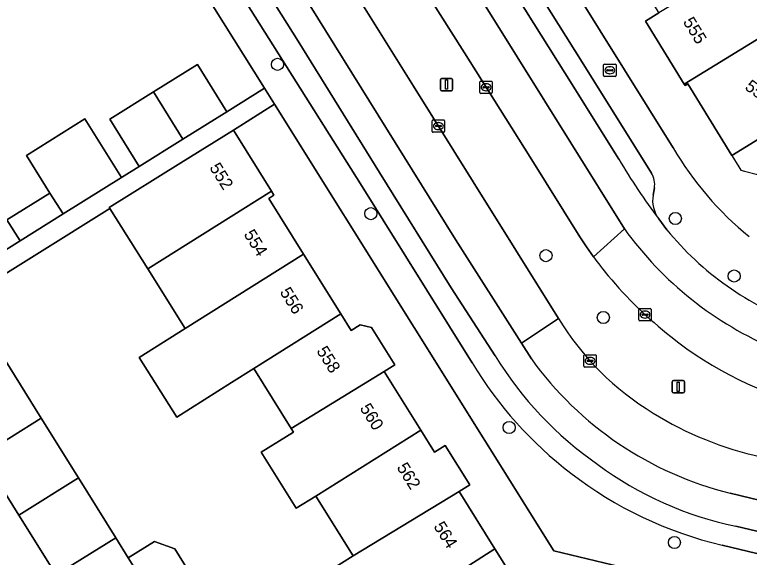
# Model space of a CAD drawing. Extents: x 157767 to 159172, y 387839 to 389425.
# Drawn here: x 158585.1 to 158644.5, y 388142.5 to 388186.4 of the extents above; entities that cross this region are included whole.
import ezdxf

# ---------------------------------------------------------------- set-up
doc = ezdxf.new("R2010")
doc.units = 0
for name, color, linetype in [('IMGEO_Berm_groen', 7, 'Continuous'), ('IMGEO_Boom', 7, 'Continuous'), ('IMGEO_Brandkraan', 7, 'Continuous'), ('IMGEO_Erf', 7, 'Continuous'), ('IMGEO_Kolk', 7, 'Continuous'), ('IMGEO_Lichtmast', 7, 'Continuous'), ('IMGEO_Muur', 7, 'Continuous'), ('IMGEO_Pand', 7, 'Continuous'), ('IMGEO_Pand_nummerreeks', 7, 'Continuous'), ('IMGEO_Pand_overbouw', 7, 'Continuous'), ('IMGEO_Parkeervlak_open', 7, 'Continuous'), ('IMGEO_Rijbaan_lokaal_gesloten', 7, 'Continuous'), ('IMGEO_Rijbaan_lokaal_open', 7, 'Continuous'), ('IMGEO_Voetpad_open', 7, 'Continuous')]:
    doc.layers.add(name, color=color, linetype=linetype)

msp = doc.modelspace()

# ---------------------------------------------------------------- linework, layer by layer
at = {"layer": 'IMGEO_Berm_groen'}
msp.add_lwpolyline([(158631.865, 388166.865), (158631.299, 388167.662), (158630.758, 388168.476), (158626.761, 388174.906), (158621.434, 388183.356), (158615.929, 388192.087), (158605.077, 388209.586), (158603.275, 388212.489), (158601.582, 388215.216), (158597.392, 388212.554), (158599.628, 388208.979), (158600.639, 388207.182), (158604.502, 388201.086), (158611.001, 388190.832), (158617.332, 388180.649), (158622.142, 388172.911), (158629.046, 388161.861)], dxfattribs=at)
for centre, radius, start, end in [((158657.588, 388185.677), 31.868, 216.1788, 219.69454), ((158658.234, 388186.174), 32.682, 219.64175, 232.04516), ((158648.619, 388173.787), 22.921, 211.35402, 238.66843), ((158656.169, 388182.727), 28.699, 231.06301, 256.96233), ((158651.465, 388178.109), 28.093, 238.29474, 257.59871)]:
    msp.add_arc(centre, radius, start, end, dxfattribs=at)
at = {"layer": 'IMGEO_Boom'}
for centre in [(158606.332, 388182.421), (158613.869, 388170.346), (158638.491, 388169.958), (158628.032, 388166.948), (158643.244, 388165.3), (158632.671, 388161.948), (158625.053, 388153.051), (158638.417, 388143.747)]:
    msp.add_circle(centre, 0.489, dxfattribs=at)
at = {"layer": 'IMGEO_Brandkraan'}
for p, q in [((158632.694, 388181.518), (158632.694, 388182.37)), ((158632.769, 388182.444), (158633.621, 388182.444)), ((158633.695, 388182.37), (158633.695, 388181.518)), ((158632.953, 388181.938), (158632.953, 388181.95)), ((158633.391, 388181.901), (158632.993, 388181.901)), ((158632.996, 388181.987), (158633.394, 388181.987)), ((158633.205, 388181.664), (158633.18, 388181.664)), ((158633.182, 388182.224), (158633.207, 388182.224)), ((158633.437, 388181.95), (158633.437, 388181.938)), ((158633.621, 388181.444), (158632.769, 388181.444))]:
    msp.add_line(p, q, dxfattribs=at)
for points in [[(158632.694, 388181.518), (158632.694, 388182.37)], [(158632.769, 388182.444), (158633.621, 388182.444)], [(158633.695, 388182.37), (158633.695, 388181.518)], [(158633.621, 388181.444), (158632.769, 388181.444)]]:
    msp.add_lwpolyline(points, dxfattribs=at)
for centre, radius, start, end in [((158632.771, 388182.368), 0.0765, 91.55205, 178.44795), ((158632.771, 388182.368), 0.0765, 91.55205, 178.44795), ((158633.619, 388182.368), 0.0765, 1.55205, 88.44795), ((158633.619, 388182.368), 0.0765, 1.55205, 88.44795), ((158632.993, 388181.947), 0.0403, 85.87752, 175.75265), ((158632.99, 388181.937), 0.0366, 178.93798, 274.71019), ((158633.394, 388181.944), 0.043, 264.86636, 352.45326), ((158633.398, 388181.949), 0.0386, 1.73085, 96.63898), ((158632.771, 388181.52), 0.0765, 181.55205, 268.44795), ((158632.771, 388181.52), 0.0765, 181.55205, 268.44795), ((158633.619, 388181.52), 0.0765, 271.55205, 358.44795), ((158633.619, 388181.52), 0.0765, 271.55205, 358.44795)]:
    msp.add_arc(centre, radius, start, end, dxfattribs=at)
for centre, major_axis, ratio, start_param, end_param in [((158633.181, 388181.944), (-0.387, 0.002), 0.722429, 4.712389, 7.853982), ((158633.206, 388181.944), (-0.39, 0.002), 0.717154, 1.570796, 4.712389)]:
    msp.add_ellipse(centre, major_axis=major_axis, ratio=ratio, start_param=start_param, end_param=end_param, dxfattribs=at)
at = {"layer": 'IMGEO_Erf'}
for points in [[(158645.303, 388176.425), (158643.052, 388175.044), (158639.493, 388180.842), (158639.28, 388180.711), (158639.217, 388180.813), (158636.079, 388185.927), (158637.166, 388186.586), (158637.097, 388186.697), (158634.023, 388191.705), (158630.884, 388196.817), (158631.357, 388197.108), (158631.297, 388197.205), (158628.198, 388202.209), (158627.168, 388203.873), (158626.038, 388203.166), (158623.886, 388206.603), (158625.022, 388207.303), (158624.925, 388207.458), (158621.84, 388212.386), (158620.781, 388214.078), (158619.681, 388213.39), (158617.55, 388216.793), (158616.242, 388218.882), (158618.713, 388220.429)], [(158610.758, 388219.597), (158614.837, 388213.345), (158638.306, 388175.676)], [(158585.19, 388207.029), (158555.939, 388188.707), (158570.489, 388165.519), (158571.277, 388165.949), (158576.624, 388169.284), (158578.089, 388166.936), (158579.63, 388164.465), (158585.511, 388168.145), (158584.452, 388169.842), (158587.928, 388172.014), (158586.027, 388175.055), (158590.759, 388178.012), (158593.72, 388173.275), (158595.153, 388174.17), (158592.769, 388177.987), (158596.291, 388180.188), (158599.85, 388182.411), (158602.234, 388178.594), (158605.271, 388180.491), (158596.931, 388193.835)], [(158610.559, 388141.486), (158612.452, 388142.667), (158609.434, 388147.504), (158607.844, 388146.512), (158605.012, 388151.053), (158607.623, 388152.682), (158607.44, 388152.976), (158604.424, 388157.809), (158602.617, 388156.674), (158598.188, 388153.882), (158595.153, 388158.708), (158598.869, 388161.045), (158595.837, 388165.877), (158592.782, 388170.773), (158581.162, 388163.522)], [(158584.218, 388158.624), (158587.23, 388153.795), (158590.244, 388148.964), (158593.257, 388144.133), (158594.266, 388142.515), (158596.371, 388143.826), (158598.027, 388143.224), (158599.214, 388141.319)]]:
    msp.add_lwpolyline(points, dxfattribs=at)
msp.add_lwpolyline([(158606.085, 388179.189), (158602.759, 388177.11), (158605.848, 388172.158), (158606.044, 388171.844), (158605.617, 388171.578), (158608.435, 388167.06), (158611.446, 388162.233), (158612.284, 388160.89), (158613.021, 388161.35), (158613.929, 388161.139), (158615.819, 388158.11), (158614.962, 388157.575), (158617.927, 388152.822), (158619.031, 388151.051), (158619.889, 388151.586), (158621.869, 388148.412), (158621.011, 388147.877), (158623.902, 388143.243), (158627.452, 388137.551), (158627.574, 388137.356), (158633.01, 388136.097), (158638.777, 388134.761), (158640.111, 388140.318), (158628.661, 388143.066)], close=True, dxfattribs=at)
msp.add_arc((158660.881, 388188.822), 26.124, 210.21415, 231.08824, dxfattribs=at)
at = {"layer": 'IMGEO_Kolk'}
for p, q in [((158622.764, 388181.069), (158623.616, 388181.069)), ((158622.689, 388180.143), (158622.689, 388180.995)), ((158622.948, 388180.563), (158622.948, 388180.575)), ((158623.386, 388180.526), (158622.988, 388180.526)), ((158622.991, 388180.612), (158623.389, 388180.612)), ((158623.177, 388180.849), (158623.202, 388180.849)), ((158623.432, 388180.575), (158623.432, 388180.563)), ((158623.69, 388180.995), (158623.69, 388180.143)), ((158623.616, 388180.069), (158622.764, 388180.069)), ((158623.2, 388180.289), (158623.175, 388180.289)), ((158618.836, 388177), (158618.836, 388177.852)), ((158618.911, 388177.926), (158619.763, 388177.926)), ((158619.324, 388177.706), (158619.349, 388177.706)), ((158619.837, 388177.852), (158619.837, 388177)), ((158619.763, 388176.926), (158618.911, 388176.926)), ((158619.095, 388177.42), (158619.095, 388177.432)), ((158619.533, 388177.383), (158619.135, 388177.383)), ((158619.138, 388177.469), (158619.536, 388177.469)), ((158619.347, 388177.146), (158619.322, 388177.146)), ((158619.579, 388177.432), (158619.579, 388177.42)), ((158635.616, 388162.679), (158636.468, 388162.679)), ((158635.541, 388161.753), (158635.541, 388162.605)), ((158635.8, 388162.173), (158635.8, 388162.185)), ((158636.238, 388162.136), (158635.84, 388162.136)), ((158635.843, 388162.222), (158636.241, 388162.222)), ((158636.029, 388162.459), (158636.054, 388162.459)), ((158636.284, 388162.185), (158636.284, 388162.173)), ((158636.542, 388162.605), (158636.542, 388161.753)), ((158636.468, 388161.679), (158635.616, 388161.679)), ((158636.052, 388161.899), (158636.027, 388161.899)), ((158631.097, 388158.012), (158631.097, 388158.864)), ((158631.172, 388158.938), (158632.024, 388158.938)), ((158631.585, 388158.718), (158631.61, 388158.718)), ((158632.098, 388158.864), (158632.098, 388158.012)), ((158632.024, 388157.938), (158631.172, 388157.938)), ((158631.356, 388158.432), (158631.356, 388158.444)), ((158631.794, 388158.395), (158631.396, 388158.395)), ((158631.399, 388158.481), (158631.797, 388158.481)), ((158631.608, 388158.158), (158631.583, 388158.158)), ((158631.84, 388158.444), (158631.84, 388158.432))]:
    msp.add_line(p, q, dxfattribs=at)
for points in [[(158622.764, 388181.069), (158623.616, 388181.069)], [(158622.689, 388180.143), (158622.689, 388180.995)], [(158623.69, 388180.995), (158623.69, 388180.143)], [(158623.616, 388180.069), (158622.764, 388180.069)], [(158618.836, 388177), (158618.836, 388177.852)], [(158618.911, 388177.926), (158619.763, 388177.926)], [(158619.837, 388177.852), (158619.837, 388177)], [(158619.763, 388176.926), (158618.911, 388176.926)], [(158635.616, 388162.679), (158636.468, 388162.679)], [(158635.541, 388161.753), (158635.541, 388162.605)], [(158636.542, 388162.605), (158636.542, 388161.753)], [(158636.468, 388161.679), (158635.616, 388161.679)], [(158631.097, 388158.012), (158631.097, 388158.864)], [(158631.172, 388158.938), (158632.024, 388158.938)], [(158632.098, 388158.864), (158632.098, 388158.012)], [(158632.024, 388157.938), (158631.172, 388157.938)]]:
    msp.add_lwpolyline(points, dxfattribs=at)
for centre, radius, start, end in [((158622.766, 388180.993), 0.0765, 91.55205, 178.44795), ((158622.766, 388180.993), 0.0765, 91.55205, 178.44795), ((158623.614, 388180.993), 0.0765, 1.55205, 88.44795), ((158623.614, 388180.993), 0.0765, 1.55205, 88.44795), ((158622.988, 388180.572), 0.0403, 85.87752, 175.75265), ((158622.985, 388180.562), 0.0366, 178.93798, 274.71019), ((158623.389, 388180.569), 0.043, 264.86636, 352.45326), ((158623.393, 388180.574), 0.0386, 1.73085, 96.63898), ((158622.766, 388180.145), 0.0765, 181.55205, 268.44795), ((158622.766, 388180.145), 0.0765, 181.55205, 268.44795), ((158623.614, 388180.145), 0.0765, 271.55205, 358.44795), ((158623.614, 388180.145), 0.0765, 271.55205, 358.44795), ((158618.913, 388177.85), 0.0765, 91.55205, 178.44795), ((158618.913, 388177.85), 0.0765, 91.55205, 178.44795), ((158619.761, 388177.85), 0.0765, 1.55205, 88.44795), ((158619.761, 388177.85), 0.0765, 1.55205, 88.44795), ((158618.913, 388177.002), 0.0765, 181.55205, 268.44795), ((158618.913, 388177.002), 0.0765, 181.55205, 268.44795), ((158619.135, 388177.429), 0.0403, 85.87752, 175.75265), ((158619.132, 388177.419), 0.0366, 178.93798, 274.71019), ((158619.536, 388177.426), 0.043, 264.86636, 352.45326), ((158619.54, 388177.431), 0.0386, 1.73085, 96.63898), ((158619.761, 388177.002), 0.0765, 271.55205, 358.44795), ((158619.761, 388177.002), 0.0765, 271.55205, 358.44795), ((158635.618, 388162.603), 0.0765, 91.55205, 178.44795), ((158635.618, 388162.603), 0.0765, 91.55205, 178.44795), ((158636.466, 388162.603), 0.0765, 1.55205, 88.44795), ((158636.466, 388162.603), 0.0765, 1.55205, 88.44795), ((158635.84, 388162.182), 0.0403, 85.87752, 175.75265), ((158635.837, 388162.172), 0.0366, 178.93798, 274.71019), ((158636.241, 388162.179), 0.043, 264.86636, 352.45326), ((158636.245, 388162.184), 0.0386, 1.73085, 96.63898), ((158635.618, 388161.755), 0.0765, 181.55205, 268.44795), ((158635.618, 388161.755), 0.0765, 181.55205, 268.44795), ((158636.466, 388161.755), 0.0765, 271.55205, 358.44795), ((158636.466, 388161.755), 0.0765, 271.55205, 358.44795), ((158631.174, 388158.862), 0.0765, 91.55205, 178.44795), ((158631.174, 388158.862), 0.0765, 91.55205, 178.44795), ((158632.022, 388158.862), 0.0765, 1.55205, 88.44795), ((158632.022, 388158.862), 0.0765, 1.55205, 88.44795), ((158631.174, 388158.014), 0.0765, 181.55205, 268.44795), ((158631.174, 388158.014), 0.0765, 181.55205, 268.44795), ((158631.396, 388158.441), 0.0403, 85.87752, 175.75265), ((158631.393, 388158.431), 0.0366, 178.93798, 274.71019), ((158631.797, 388158.438), 0.043, 264.86636, 352.45326), ((158631.801, 388158.443), 0.0386, 1.73085, 96.63898), ((158632.022, 388158.014), 0.0765, 271.55205, 358.44795), ((158632.022, 388158.014), 0.0765, 271.55205, 358.44795)]:
    msp.add_arc(centre, radius, start, end, dxfattribs=at)
for centre, major_axis, ratio, start_param, end_param in [((158623.176, 388180.569), (-0.387, 0.002), 0.722429, 4.712389, 7.853982), ((158623.201, 388180.569), (-0.39, 0.002), 0.717154, 1.570796, 4.712389), ((158619.323, 388177.426), (-0.387, 0.002), 0.722429, 4.712389, 7.853982), ((158619.348, 388177.426), (-0.39, 0.002), 0.717154, 1.570796, 4.712389), ((158636.028, 388162.179), (-0.387, 0.002), 0.722429, 4.712389, 7.853982), ((158636.053, 388162.179), (-0.39, 0.002), 0.717154, 1.570796, 4.712389), ((158631.584, 388158.438), (-0.387, 0.002), 0.722429, 4.712389, 7.853982), ((158631.609, 388158.438), (-0.39, 0.002), 0.717154, 1.570796, 4.712389)]:
    msp.add_ellipse(centre, major_axis=major_axis, ratio=ratio, start_param=start_param, end_param=end_param, dxfattribs=at)
at = {"layer": 'IMGEO_Lichtmast'}
for p, q in [((158619.497, 388180.387), (158619.497, 388181.187)), ((158619.497, 388181.187), (158619.497, 388180.387)), ((158619.597, 388181.287), (158620.387, 388181.287)), ((158620.387, 388181.287), (158619.597, 388181.287)), ((158620.487, 388181.187), (158620.487, 388180.387)), ((158620.487, 388180.387), (158620.487, 388181.187)), ((158620.387, 388180.287), (158619.597, 388180.287)), ((158619.597, 388180.287), (158620.387, 388180.287)), ((158638.233, 388155.938), (158638.233, 388156.738)), ((158638.233, 388156.738), (158638.233, 388155.938)), ((158638.333, 388156.838), (158639.123, 388156.838)), ((158639.123, 388156.838), (158638.333, 388156.838)), ((158639.223, 388156.738), (158639.223, 388155.938)), ((158639.223, 388155.938), (158639.223, 388156.738)), ((158639.123, 388155.838), (158638.333, 388155.838)), ((158638.333, 388155.838), (158639.123, 388155.838))]:
    msp.add_line(p, q, dxfattribs=at)
for points in [[(158619.917, 388181.162), (158620.067, 388181.162), (158620.067, 388180.412), (158619.917, 388180.412), (158619.917, 388181.162)], [(158638.653, 388156.713), (158638.803, 388156.713), (158638.803, 388155.963), (158638.653, 388155.963), (158638.653, 388156.713)]]:
    msp.add_lwpolyline(points, dxfattribs=at)
for centre, start, end in [((158619.597, 388181.187), 90, 180), ((158619.597, 388181.187), 90, 180), ((158620.387, 388181.187), 0, 90), ((158620.387, 388181.187), 360, 90), ((158619.597, 388180.387), 180, 270), ((158619.597, 388180.387), 180, 270), ((158620.387, 388180.387), 270, 0), ((158620.387, 388180.387), 270, 0), ((158638.333, 388156.738), 90, 180), ((158638.333, 388156.738), 90, 180), ((158639.123, 388156.738), 0, 90), ((158639.123, 388156.738), 360, 90), ((158638.333, 388155.938), 180, 270), ((158638.333, 388155.938), 180, 270), ((158639.123, 388155.938), 270, 0), ((158639.123, 388155.938), 270, 0)]:
    msp.add_arc(centre, 0.1, start, end, dxfattribs=at)
at = {"layer": 'IMGEO_Muur'}
msp.add_lwpolyline([(158596.931, 388193.835), (158605.271, 388180.491)], dxfattribs=at)
at = {"layer": 'IMGEO_Pand'}
for points in [[(158647.073, 388185.635), (158646.972, 388185.8), (158649.136, 388187.129), (158646.133, 388192.02), (158637.166, 388186.586), (158636.079, 388185.927), (158639.217, 388180.813)], [(158654.026, 388179.853), (158653.869, 388179.891), (158654.069, 388180.729), (158649.399, 388181.847), (158647.073, 388185.635), (158639.217, 388180.813), (158639.28, 388180.711), (158639.493, 388180.842), (158643.052, 388175.044), (158645.303, 388176.425), (158645.761, 388176.093), (158645.146, 388173.524), (158652.073, 388171.866)], [(158598.683, 388176.376), (158602.234, 388178.594), (158599.85, 388182.411), (158596.291, 388180.188)], [(158596.291, 388180.188), (158592.769, 388177.987), (158595.153, 388174.17), (158598.683, 388176.376)], [(158593.72, 388173.275), (158590.759, 388178.012), (158586.027, 388175.055), (158587.928, 388172.014), (158588.988, 388170.318)], [(158605.848, 388172.158), (158602.759, 388177.11), (158598.517, 388174.464), (158592.731, 388170.855), (158592.782, 388170.773), (158595.837, 388165.877)], [(158598.869, 388161.045), (158608.435, 388167.06), (158605.617, 388171.578), (158606.044, 388171.844), (158605.848, 388172.158), (158595.837, 388165.877)], [(158588.988, 388170.318), (158587.928, 388172.014), (158584.452, 388169.842), (158585.511, 388168.145)], [(158611.446, 388162.233), (158608.435, 388167.06), (158598.869, 388161.045), (158595.153, 388158.708), (158598.188, 388153.882), (158602.617, 388156.674), (158604.424, 388157.809)], [(158607.44, 388152.976), (158614.962, 388157.575), (158615.819, 388158.11), (158613.929, 388161.139), (158613.021, 388161.35), (158612.284, 388160.89), (158611.446, 388162.233), (158604.424, 388157.809)], [(158584.218, 388158.624), (158579.388, 388155.606), (158582.398, 388150.78), (158587.23, 388153.795)], [(158617.927, 388152.822), (158614.962, 388157.575), (158607.44, 388152.976), (158607.623, 388152.682), (158605.012, 388151.053), (158607.844, 388146.512), (158609.434, 388147.504)], [(158590.244, 388148.964), (158587.23, 388153.795), (158582.398, 388150.78), (158585.412, 388145.95)], [(158617.927, 388152.822), (158609.434, 388147.504), (158612.452, 388142.667), (158621.011, 388147.877), (158621.869, 388148.412), (158619.889, 388151.586), (158619.031, 388151.051)], [(158590.244, 388148.964), (158585.412, 388145.95), (158588.425, 388141.119), (158593.257, 388144.133)], [(158612.452, 388142.667), (158610.559, 388141.486), (158613.574, 388136.653), (158616.928, 388138.745), (158623.902, 388143.243), (158621.011, 388147.877)], [(158594.266, 388142.515), (158593.257, 388144.133), (158588.425, 388141.119), (158591.435, 388136.293), (158596.269, 388139.304), (158596.188, 388139.434)], [(158594.266, 388142.515), (158596.188, 388139.434), (158599.214, 388141.319), (158598.027, 388143.224), (158596.371, 388143.826)], [(158627.452, 388137.551), (158623.902, 388143.243), (158616.928, 388138.745), (158620.074, 388133.702), (158619.224, 388133.171), (158623.195, 388126.809), (158624.142, 388127.399), (158625.2, 388128.06)]]:
    msp.add_lwpolyline(points, close=True, dxfattribs=at)
at = {"layer": 'IMGEO_Pand_overbouw'}
msp.add_lwpolyline([(158643.052, 388175.044), (158643.617, 388174.123), (158643.784, 388173.85), (158644.096, 388173.775), (158645.146, 388173.524), (158645.761, 388176.093), (158645.303, 388176.425)], close=True, dxfattribs=at)
at = {"layer": 'IMGEO_Parkeervlak_open'}
for points in [[(158607.631, 388216.823), (158619.389, 388197.931), (158629.551, 388181.73), (158633.918, 388174.741)], [(158636.566, 388173.621), (158630.951, 388182.607), (158620.79, 388198.807), (158610.513, 388215.284)], [(158623.918, 388158.846), (158620.371, 388164.356), (158614.566, 388173.676), (158607.99, 388184.287), (158602.034, 388193.789), (158593.693, 388207.116), (158591.697, 388210.06)], [(158591.923, 388206.308), (158613.03, 388172.75), (158622.071, 388158.27)], [(158636.695, 388171.846), (158636.798, 388172.422)], [(158696.145, 388132.346), (158694.421, 388132.848), (158672.619, 388138.031), (158660.276, 388141.048), (158643.375, 388145.058)], [(158642.265, 388143.54), (158693.074, 388131.323)]]:
    msp.add_lwpolyline(points, dxfattribs=at)
for centre, radius, start, end in [((158682.686, 388203.911), 56.826, 210.88502, 216.7467), ((158635.119, 388172.719), 1.705, 349.9708, 31.93138), ((158639.152, 388171.406), 2.496, 169.85964, 216.74362), ((158649.227, 388174.436), 29.725, 211.63168, 235.10474), ((158649.495, 388174.773), 32.006, 211.0392, 232.58498), ((158649.229, 388173.069), 28.617, 233.5361, 258.19524), ((158649.485, 388174.463), 31.755, 232.25852, 256.85776)]:
    msp.add_arc(centre, radius, start, end, dxfattribs=at)
at = {"layer": 'IMGEO_Rijbaan_lokaal_gesloten'}
for points in [[(158619.389, 388197.931), (158607.631, 388216.823), (158602.475, 388225.151), (158590.607, 388244.077), (158586.786, 388250), (158574.917, 388268.972), (158571.238, 388274.854), (158570.384, 388276.621), (158568.773, 388275.618), (158568.193, 388275.268), (158572.859, 388267.7), (158593.839, 388234.024), (158608.74, 388210.225), (158623.602, 388186.404), (158634.37, 388169.115)], [(158602.586, 388197.444), (158593.162, 388212.593), (158590.939, 388211.246), (158591.586, 388210.211), (158591.697, 388210.06), (158593.693, 388207.116), (158602.034, 388193.789), (158607.99, 388184.287), (158614.566, 388173.676), (158620.371, 388164.356), (158623.918, 388158.846)], [(158633.918, 388174.741), (158629.551, 388181.73), (158619.389, 388197.931)], [(158626.851, 388158.589), (158626.043, 388159.864), (158620.732, 388168.245), (158602.586, 388197.444)], [(158637.815, 388169.041), (158637.152, 388169.913)], [(158634.37, 388169.115), (158631.865, 388166.865)], [(158629.046, 388161.861), (158626.043, 388159.864), (158626.851, 388158.589)], [(158696.239, 388134.766), (158682.624, 388138.085), (158662.189, 388143.066), (158642.92, 388147.742)], [(158642.92, 388147.742), (158662.189, 388143.066), (158682.624, 388138.085), (158696.239, 388134.766)], [(158643.375, 388145.058), (158660.276, 388141.048), (158672.619, 388138.031), (158694.421, 388132.848), (158696.145, 388132.346), (158696.262, 388132.312)]]:
    msp.add_lwpolyline(points, dxfattribs=at)
for points in [[(158593.839, 388234.024), (158572.859, 388267.7), (158569.752, 388265.796), (158579.661, 388250), (158583.489, 388243.878), (158588.375, 388236.411), (158592.522, 388229.752), (158592.625, 388229.587), (158600.436, 388217.063), (158601.582, 388215.216), (158603.275, 388212.489), (158605.077, 388209.586), (158615.929, 388192.087), (158621.434, 388183.356), (158626.761, 388174.906), (158630.758, 388168.476), (158631.299, 388167.662), (158631.865, 388166.865), (158634.37, 388169.115), (158623.602, 388186.404), (158608.74, 388210.225)], [(158617.332, 388180.649), (158611.001, 388190.832), (158604.502, 388201.086), (158600.639, 388207.182), (158599.628, 388208.979), (158597.392, 388212.554), (158596.27, 388214.348), (158588.442, 388226.901), (158588.346, 388227.053), (158577.332, 388244.667), (158573.752, 388250), (158565.51, 388263.197), (158562.62, 388261.425), (158582.01, 388230.413), (158584.684, 388226.139), (158582.462, 388224.809), (158583.071, 388223.836), (158590.939, 388211.246), (158593.162, 388212.593), (158602.586, 388197.444), (158620.732, 388168.245), (158626.043, 388159.864), (158629.046, 388161.861), (158622.142, 388172.911)]]:
    msp.add_lwpolyline(points, close=True, dxfattribs=at)
for centre, radius, start, end in [((158682.686, 388203.911), 56.826, 210.88502, 216.7467), ((158657.821, 388186.041), 28.921, 215.82071, 247.13254), ((158657.821, 388186.041), 28.921, 215.82071, 247.13254), ((158656.507, 388184.205), 24.069, 219.05047, 234.91453), ((158657.588, 388185.677), 31.868, 216.1788, 219.69454), ((158658.234, 388186.174), 32.682, 219.64175, 232.04516), ((158657.039, 388184.543), 24.653, 234.35583, 250.2601), ((158648.619, 388173.787), 22.921, 211.35402, 238.66843), ((158656.169, 388182.727), 28.699, 231.06301, 256.96233), ((158649.227, 388174.436), 29.725, 211.63168, 235.10474), ((158649.649, 388175.037), 28.112, 215.80846, 256.15076), ((158649.649, 388175.037), 28.112, 215.80846, 256.15076), ((158651.465, 388178.109), 28.093, 238.29474, 257.59871), ((158649.229, 388173.069), 28.617, 233.5361, 258.19524)]:
    msp.add_arc(centre, radius, start, end, dxfattribs=at)
at = {"layer": 'IMGEO_Rijbaan_lokaal_open'}
msp.add_lwpolyline([(158582.069, 388088.794), (158586.899, 388091.823), (158591.725, 388094.849), (158596.563, 388097.883), (158601.393, 388100.912), (158606.236, 388103.948), (158611.073, 388106.982), (158615.862, 388109.985), (158620.734, 388113.04), (158618.743, 388116.175), (158610.958, 388118.109), (158609.89, 388117.469), (158605.058, 388114.455), (158601.996, 388119.363), (158600.477, 388121.799), (158597.466, 388126.625), (158594.453, 388131.456), (158591.435, 388136.293), (158588.425, 388141.119), (158585.412, 388145.95), (158582.398, 388150.78)], dxfattribs=at)
at = {"layer": 'IMGEO_Voetpad_open'}
for points in [[(158638.306, 388175.676), (158614.837, 388213.345), (158610.758, 388219.597), (158611.857, 388220.315), (158609.939, 388223.32), (158593.8, 388249.118), (158593.248, 388250), (158592.961, 388250.459), (158579.324, 388272.258), (158572.12, 388285.811)], [(158610.513, 388215.284), (158620.79, 388198.807), (158630.951, 388182.607), (158636.566, 388173.621)], [(158622.071, 388158.27), (158613.03, 388172.75), (158591.923, 388206.308)], [(158589.589, 388205.583), (158591.997, 388201.731), (158596.931, 388193.835), (158605.271, 388180.491), (158606.085, 388179.189), (158628.661, 388143.066), (158640.111, 388140.318), (158641.347, 388140.021), (158691.944, 388127.877), (158693.074, 388131.323), (158642.265, 388143.54)], [(158636.798, 388172.422), (158636.695, 388171.846)], [(158637.152, 388169.913), (158637.815, 388169.041)]]:
    msp.add_lwpolyline(points, dxfattribs=at)
msp.add_lwpolyline([(158592.782, 388170.773), (158592.731, 388170.855), (158598.517, 388174.464), (158602.759, 388177.11), (158606.085, 388179.189), (158605.271, 388180.491), (158602.234, 388178.594), (158598.683, 388176.376), (158595.153, 388174.17), (158593.72, 388173.275), (158588.988, 388170.318), (158585.511, 388168.145), (158579.63, 388164.465), (158575.416, 388161.837), (158576.33, 388160.508), (158581.162, 388163.522)], close=True, dxfattribs=at)
for centre, radius, start, end in [((158660.881, 388188.822), 26.124, 210.21415, 231.08824), ((158635.119, 388172.719), 1.705, 349.9708, 31.93138), ((158639.152, 388171.406), 2.496, 169.85964, 216.74362), ((158656.507, 388184.205), 24.069, 219.05047, 234.91453), ((158657.039, 388184.543), 24.653, 234.35583, 250.2601), ((158649.495, 388174.773), 32.006, 211.0392, 232.58498), ((158649.485, 388174.463), 31.755, 232.25852, 256.85776)]:
    msp.add_arc(centre, radius, start, end, dxfattribs=at)

# ---------------------------------------------------------------- texts
at = {"layer": 'IMGEO_Pand_nummerreeks'}
for s, rotation, p in [('555', 301.54112, (158639.074, 388185.865)), ('557-561', 324.06199, (158644.042, 388180.452)), ('552', 301.95365, (158600.789, 388174.07)), ('554', 301.9541, (158603.562, 388168.675)), ('556', 301.95365, (158606.476, 388164.002)), ('558', 301.95693, (158609.447, 388159.241)), ('560', 301.95527, (158612.946, 388154.61)), ('562', 301.95527, (158615.931, 388149.822)), ('564', 301.95436, (158618.909, 388145.05))]:
    msp.add_text(s, height=1, rotation=rotation, dxfattribs=at).set_placement(p)

doc.saveas('drawing.dxf')
